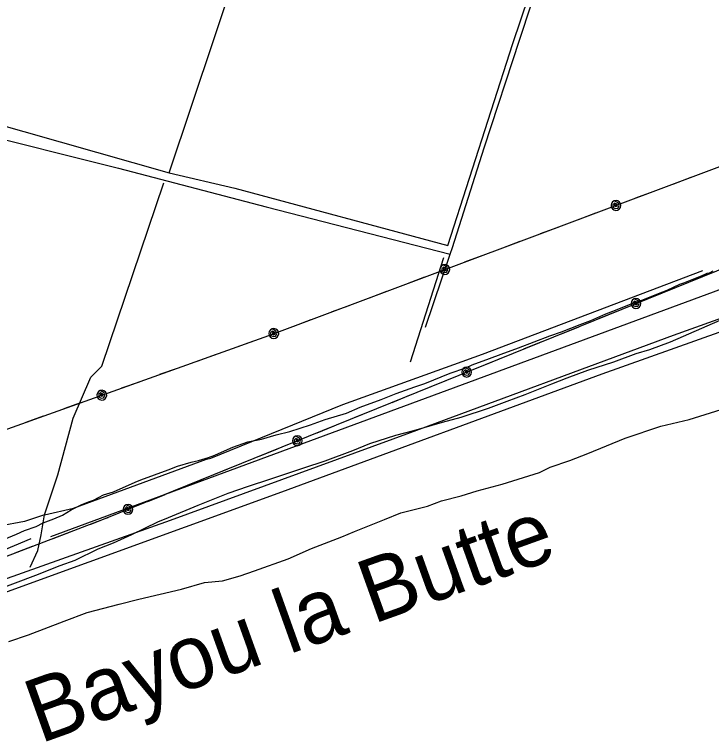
# Model space of a CAD drawing. Extents: x 3324104 to 3361979, y 612876 to 638273.
# Drawn here: x 3328836 to 3330110, y 634105 to 635433 of the extents above; entities that cross this region are included whole.
import ezdxf

# ---------------------------------------------------------------- set-up
doc = ezdxf.new("R2010")
doc.units = 0
for name, color, linetype in [('V-DTCH-CNTR', 7, 'Continuous'), ('V-RIVR-IDEN', 7, 'Continuous'), ('V-SITE-VEGE', 7, 'Continuous'), ('V-TOPO-SHOR', 7, 'Continuous'), ('V-UTIL-LINE', 7, 'Continuous')]:
    doc.layers.add(name, color=color, linetype=linetype)

msp = doc.modelspace()

# ---------------------------------------------------------------- linework, layer by layer
at = {"layer": 'V-DTCH-CNTR'}
for points in [[(3329587.4, 634861.9), (3329632.5, 634995.6), (3329636.4, 635007.3), (3329694.5, 635189.8), (3329759.8, 635388.2), (3329821.1, 635574.9), (3329849.9, 635654.9), (3329887.2, 635758.3), (3329941.9, 635928.6), (3330005.5, 636127), (3330078.5, 636347), (3330109.7, 636444.1)], [(3328384.4, 635326.3), (3328551.3, 635273.7), (3328748, 635221.8), (3329026.1, 635152.3), (3329296, 635081.6), (3329632.5, 634995.6)]]:
    msp.add_lwpolyline(points, dxfattribs=at)
at = {"layer": 'V-SITE-VEGE'}
for p, q in [((3330102, 634960.4), (3330106.5, 634961.5)), ((3330106.5, 634961.5), (3330113.4, 634964.8)), ((3330059.9, 634943), (3330087.2, 634953.9)), ((3330087.2, 634953.9), (3330091.7, 634956)), ((3330091.7, 634956), (3330102, 634960.4)), ((3330029.2, 634929.9), (3330052, 634940.8)), ((3330052, 634940.8), (3330059.9, 634943)), ((3329982.6, 634911.4), (3330013.3, 634923.4)), ((3330013.3, 634923.4), (3330029.2, 634929.9)), ((3329963.3, 634904.9), (3329982.6, 634911.4)), ((3329934.8, 634892.9), (3329963.3, 634904.9)), ((3329889.4, 634874.4), (3329916.7, 634886.4)), ((3329916.7, 634886.4), (3329934.8, 634892.9)), ((3329870, 634866.8), (3329889.4, 634874.4)), ((3330125.5, 634874.2), (3330034.5, 634834.9)), ((3329835.9, 634853.8), (3329870, 634866.8)), ((3329757.5, 634824.4), (3329814.3, 634846.2)), ((3329814.3, 634846.2), (3329835.9, 634853.8)), ((3330034.5, 634834.9), (3329997, 634820.8)), ((3329725.7, 634812.5), (3329757.5, 634824.4)), ((3329997, 634820.8), (3329972, 634813.2)), ((3329672.3, 634793), (3329704.1, 634804.9)), ((3329704.1, 634804.9), (3329725.7, 634812.5)), ((3329972, 634813.2), (3329931.1, 634798.1)), ((3329660.9, 634787.5), (3329672.3, 634793)), ((3329931.1, 634798.1), (3329883.4, 634783)), ((3329585.9, 634759.3), (3329632.5, 634777.8)), ((3329632.5, 634777.8), (3329660.9, 634787.5)), ((3329883.4, 634783), (3329845.9, 634768.8)), ((3329845.9, 634768.8), (3329817.5, 634758)), ((3329533.6, 634740.9), (3329567.7, 634752.8)), ((3329567.7, 634752.8), (3329585.9, 634759.3)), ((3329817.5, 634758), (3329768.6, 634738.4)), ((3329506.3, 634730), (3329533.6, 634740.9)), ((3329768.6, 634738.4), (3329735.7, 634726.5)), ((3329467.7, 634715.9), (3329506.3, 634730)), ((3329735.7, 634726.5), (3329701.6, 634713.4)), ((3329442.7, 634705), (3329467.7, 634715.9)), ((3329701.6, 634713.4), (3329651.6, 634697.3)), ((3330069.5, 634693.1), (3330137.9, 634714.7)), ((3329404, 634693.1), (3329442.7, 634705)), ((3329651.6, 634697.3), (3329617.5, 634687.6)), ((3329339.3, 634671.5), (3329376.8, 634683.4)), ((3329376.8, 634683.4), (3329404, 634693.1)), ((3329617.5, 634687.6), (3329565.3, 634672.6)), ((3330017.4, 634680.9), (3330069.5, 634693.1)), ((3329314.3, 634665.1), (3329339.3, 634671.5)), ((3329565.3, 634672.6), (3329532.4, 634664.1)), ((3329952.3, 634659.2), (3330017.4, 634680.9)), ((3329262.2, 634652.4), (3329287.1, 634657.7)), ((3329287.1, 634657.7), (3329314.3, 634665.1)), ((3329532.4, 634664.1), (3329484.7, 634649)), ((3329883.8, 634631.1), (3329952.3, 634659.2)), ((3329214.4, 634633.9), (3329234.9, 634642.6)), ((3329234.9, 634642.6), (3329262.2, 634652.4)), ((3329484.7, 634649), (3329454, 634635.9)), ((3329201.9, 634628.4), (3329214.4, 634633.9)), ((3329454, 634635.9), (3329402.9, 634617.5)), ((3329851.2, 634618.7), (3329883.8, 634631.1)), ((3329158.8, 634615.6), (3329172.4, 634618.7)), ((3329172.4, 634618.7), (3329190.5, 634624.1)), ((3329190.5, 634624.1), (3329201.9, 634628.4)), ((3329402.9, 634617.5), (3329364.3, 634604.5)), ((3329815.4, 634606.3), (3329851.2, 634618.7)), ((3329116.7, 634601.5), (3329133.8, 634608)), ((3329133.8, 634608), (3329158.8, 634615.6)), ((3329364.3, 634604.5), (3329301.8, 634584)), ((3329795.8, 634596.8), (3329815.4, 634606.3)), ((3329066.7, 634583.1), (3329116.7, 634601.5)), ((3329727.4, 634575.2), (3329795.8, 634596.8)), ((3329016.7, 634561.2), (3329056.5, 634578.7)), ((3329056.5, 634578.7), (3329066.7, 634583.1)), ((3329301.8, 634584), (3329263.2, 634571)), ((3329263.2, 634571), (3329225.7, 634558)), ((3329652.5, 634553.7), (3329681.8, 634562.9)), ((3329681.8, 634562.9), (3329727.4, 634575.2)), ((3328980.3, 634546), (3328998.5, 634555.9)), ((3328998.5, 634555.9), (3329016.7, 634561.2)), ((3329225.7, 634558), (3329171.1, 634536.3)), ((3329616.7, 634544.5), (3329652.5, 634553.7)), ((3328939.3, 634528.5), (3328957.6, 634537.3)), ((3328957.6, 634537.3), (3328971.2, 634542.7)), ((3328971.2, 634542.7), (3328980.3, 634546)), ((3329590.7, 634535.2), (3329616.7, 634544.5)), ((3328923.4, 634518.6), (3328939.3, 634528.5)), ((3329171.1, 634536.3), (3329116.5, 634513.4)), ((3329541.9, 634523), (3329590.7, 634535.2)), ((3328888.1, 634504.4), (3328907.4, 634512.1)), ((3328907.4, 634512.1), (3328923.4, 634518.6)), ((3329116.5, 634513.4), (3329097.2, 634505.8)), ((3329457.1, 634488.6), (3329512.5, 634510.4)), ((3329512.5, 634510.4), (3329541.9, 634523)), ((3328854, 634490.3), (3328875.6, 634497.9)), ((3328875.6, 634497.9), (3328888.1, 634504.4)), ((3329097.2, 634505.8), (3329049.4, 634482.8)), ((3328817.6, 634475), (3328839.2, 634483.7)), ((3328839.2, 634483.7), (3328854, 634490.3)), ((3329434.2, 634479.2), (3329457.1, 634488.6)), ((3329049.4, 634482.8), (3329016.4, 634467.4)), ((3329378.8, 634457.4), (3329434.2, 634479.2)), ((3329016.4, 634467.4), (3328988, 634456.6)), ((3329336.4, 634438.6), (3329378.8, 634457.4)), ((3328988, 634456.6), (3328945.8, 634435.8)), ((3328945.8, 634435.8), (3328918.6, 634426)), ((3329274.5, 634416.9), (3329336.4, 634438.6)), ((3328918.6, 634426), (3328874.2, 634408.6)), ((3329248.4, 634407.5), (3329274.5, 634416.9)), ((3328874.2, 634408.6), (3328799.2, 634380.4)), ((3329215.9, 634398.3), (3329248.4, 634407.5)), ((3329141.1, 634383.3), (3329183.4, 634395.6)), ((3329183.4, 634395.6), (3329215.9, 634398.3)), ((3329063, 634365), (3329141.1, 634383.3)), ((3329027.2, 634355.8), (3329063, 634365)), ((3328968.7, 634340.5), (3329027.2, 634355.8)), ((3328926.3, 634325), (3328968.7, 634340.5)), ((3328861.1, 634300.1), (3328926.3, 634325)), ((3328825.2, 634287.7), (3328861.1, 634300.1))]:
    msp.add_line(p, q, dxfattribs=at)
at = {"layer": 'V-TOPO-SHOR'}
for p, q in [((3329619.9, 634988.9), (3329559.4, 634798.1)), ((3328901.9, 634479.6), (3330182.8, 634952.3))]:
    msp.add_line(p, q, dxfattribs=at)
for points in [[(3328719, 635257), (3329118.7, 635144.1), (3329284.2, 635639.3), (3329346.7, 635811.8)], [(3329118.7, 635144.1), (3329238.4, 635116), (3329628, 635011.2), (3329747, 635380.5), (3329833.8, 635638.2)], [(3328864.4, 634423.7), (3328878.6, 634454.2), (3328884.6, 634482.6), (3328890.6, 634519.1), (3328914.8, 634592.1), (3328943.1, 634695.6), (3328975.4, 634770.7), (3328995.6, 634791), (3329108.6, 635125.9)], [(3330470.2, 635001), (3330039.8, 634846.8), (3329558.9, 634668.9), (3329120.3, 634508.6), (3328280.4, 634210.3), (3328198.2, 634177.8)], [(3328198.2, 634147.9), (3328619.4, 634305.7), (3329324.7, 634561.3), (3329910.3, 634776.8), (3330471.7, 634976.7)], [(3328890.6, 634519.1), (3328943.3, 634531.3), (3329186.6, 634621), (3329194.7, 634623), (3329435.9, 634720.8), (3329691.2, 634812.5), (3330094.6, 634965.3)], [(3328890.6, 634519.1), (3328854.2, 634506.8), (3328807.5, 634498.7), (3328744.7, 634494.5), (3328683.8, 634490.3), (3328645.3, 634490.3), (3328627, 634486.2), (3328604.7, 634478), (3328442.7, 634382.4), (3328396, 634366.1), (3328367.7, 634357.9), (3328298.7, 634374)], [(3328865.4, 634475.4), (3328670.8, 634394), (3328273.5, 634263.5), (3328253.2, 634267.5), (3328204.6, 634218.7)]]:
    msp.add_lwpolyline(points, dxfattribs=at)
at = {"layer": 'V-UTIL-LINE'}
for points in [[(3328227.8, 634463.7), (3329300.9, 634847.1), (3330385.9, 635252.9), (3331485.4, 635666)], [(3328282.2, 634237.8), (3329001.3, 634512.2), (3330417.9, 635085.8), (3331015.9, 635326.1), (3331572.4, 635432.1)], [(3330041.3, 635124), (3330073.1, 635135.9)], [(3329972, 635098.1), (3330003.8, 635110)], [(3329935.5, 635084.4), (3329933.1, 635086), (3329933.1, 635083.7), (3329935.4, 635082.2), (3329938, 635083.5), (3329937, 635086.8), (3329932.8, 635088.8), (3329929.8, 635085.8), (3329930.2, 635080.9), (3329934.2, 635078.8), (3329938.7, 635079.5), (3329941.1, 635083.6), (3329939.5, 635088.9), (3329932.3, 635092.8), (3329929.3, 635091), (3329927.3, 635088.1), (3329926.5, 635084.7), (3329927, 635081.2), (3329928.9, 635078.3), (3329931.7, 635076.2), (3329935.2, 635075.4), (3329938.6, 635076), (3329941.6, 635077.8), (3329943.7, 635080.7), (3329944.5, 635084.1), (3329943.9, 635087.6), (3329942, 635090.5), (3329939.2, 635092.6), (3329935.8, 635093.4), (3329932.3, 635092.8)], [(3329867.1, 635058.8), (3329898.9, 635070.7)], [(3329797.8, 635032.9), (3329829.6, 635044.8)], [(3329728.5, 635007), (3329760.3, 635018.9)], [(3329659.2, 634981.1), (3329691, 634993)], [(3329622.6, 634967.4), (3329620.3, 634969), (3329620.3, 634966.7), (3329622.6, 634965.2), (3329625.2, 634966.5), (3329624.1, 634969.8), (3329619.9, 634971.8), (3329616.9, 634968.8), (3329617.3, 634963.9), (3329621.4, 634961.8), (3329625.8, 634962.4), (3329628.2, 634966.6), (3329626.6, 634971.9), (3329619.5, 634975.8), (3329616.5, 634974), (3329614.4, 634971.1), (3329613.6, 634967.7), (3329614.2, 634964.2), (3329616.1, 634961.3), (3329618.9, 634959.2), (3329622.3, 634958.4), (3329625.8, 634959), (3329628.8, 634960.8), (3329630.8, 634963.7), (3329631.6, 634967.1), (3329631.1, 634970.5), (3329629.2, 634973.5), (3329626.4, 634975.6), (3329622.9, 634976.4), (3329619.5, 634975.8)], [(3329554.3, 634941.8), (3329586.1, 634953.7)], [(3330076.8, 634947.7), (3330108.3, 634960.4)], [(3329484.9, 634915.9), (3329516.8, 634927.8)], [(3330008.2, 634919.9), (3330039.7, 634932.7)], [(3329972, 634905.3), (3329969.6, 634906.8), (3329969.7, 634904.5), (3329972, 634903.1), (3329974.6, 634904.5), (3329973.5, 634907.7), (3329969.2, 634909.6), (3329966.3, 634906.5), (3329966.9, 634901.7), (3329971, 634899.7), (3329975.4, 634900.4), (3329977.7, 634904.7), (3329975.9, 634909.9), (3329968.7, 634913.6), (3329965.7, 634911.7), (3329963.8, 634908.8), (3329963, 634905.3), (3329963.7, 634901.9), (3329965.6, 634899), (3329968.5, 634897), (3329972, 634896.3), (3329975.4, 634896.9), (3329978.4, 634898.9), (3329980.3, 634901.8), (3329981, 634905.2), (3329980.4, 634908.6), (3329978.5, 634911.6), (3329975.6, 634913.6), (3329972.1, 634914.3), (3329968.7, 634913.6)], [(3329415.6, 634890), (3329447.5, 634901.9)], [(3329904.4, 634877.9), (3329935.9, 634890.6)], [(3329346.3, 634864), (3329378.2, 634876)], [(3329309.8, 634850.4), (3329307.4, 634852), (3329307.4, 634849.7), (3329309.7, 634848.2), (3329312.4, 634849.5), (3329311.3, 634852.7), (3329307.1, 634854.8), (3329304.1, 634851.8), (3329304.5, 634846.9), (3329308.6, 634844.8), (3329313, 634845.4), (3329315.4, 634849.6), (3329313.8, 634854.9), (3329306.6, 634858.8), (3329303.7, 634857), (3329301.6, 634854.1), (3329300.8, 634850.7), (3329301.4, 634847.2), (3329303.2, 634844.2), (3329306.1, 634842.2), (3329309.5, 634841.4), (3329313, 634841.9), (3329315.9, 634843.8), (3329318, 634846.6), (3329318.8, 634850.1), (3329318.2, 634853.5), (3329316.4, 634856.5), (3329313.5, 634858.6), (3329310.1, 634859.4), (3329306.6, 634858.8)], [(3329835.8, 634850.1), (3329867.3, 634862.9)], [(3329241.1, 634825.7), (3329273.1, 634837.1)], [(3329767.2, 634822.3), (3329798.7, 634835.1)], [(3329171.4, 634800.8), (3329203.4, 634812.2)], [(3329698.6, 634794.5), (3329730.1, 634807.3)], [(3329662.5, 634779.9), (3329660.1, 634781.5), (3329660.1, 634779.2), (3329662.5, 634777.7), (3329665, 634779.1), (3329663.9, 634782.3), (3329659.6, 634784.2), (3329656.7, 634781.1), (3329657.3, 634776.3), (3329661.4, 634774.3), (3329665.8, 634775.1), (3329668.1, 634779.3), (3329666.3, 634784.5), (3329659.1, 634788.2), (3329656.2, 634786.3), (3329654.2, 634783.4), (3329653.5, 634780), (3329654.1, 634776.5), (3329656, 634773.6), (3329659, 634771.6), (3329662.4, 634770.9), (3329665.8, 634771.6), (3329668.8, 634773.5), (3329670.8, 634776.4), (3329671.5, 634779.8), (3329670.8, 634783.3), (3329668.9, 634786.2), (3329666, 634788.2), (3329662.5, 634788.9), (3329659.1, 634788.2)], [(3329101.7, 634775.9), (3329133.7, 634787.3)], [(3329032, 634751), (3329064.1, 634762.4)], [(3329594.8, 634752.5), (3329626.3, 634765.3)], [(3328995.3, 634737.9), (3328993, 634739.6), (3328992.9, 634737.2), (3328995.2, 634735.7), (3328997.9, 634737), (3328996.9, 634740.2), (3328992.7, 634742.3), (3328989.6, 634739.4), (3328990, 634734.5), (3328994, 634732.4), (3328998.4, 634732.9), (3329000.9, 634737), (3328999.4, 634742.3), (3328992.3, 634746.4), (3328989.3, 634744.6), (3328987.2, 634741.7), (3328986.3, 634738.3), (3328986.8, 634734.9), (3328988.6, 634731.9), (3328991.5, 634729.8), (3328994.9, 634728.9), (3328998.3, 634729.4), (3329001.4, 634731.2), (3329003.4, 634734), (3329004.3, 634737.4), (3329003.8, 634740.9), (3329002, 634743.9), (3328999.2, 634746), (3328995.8, 634746.9), (3328992.3, 634746.4)], [(3329526.2, 634724.7), (3329557.7, 634737.5)], [(3328926.6, 634713.3), (3328958.6, 634724.8)], [(3329457.6, 634697), (3329489.1, 634709.7)], [(3328856.9, 634688.4), (3328888.9, 634699.9)], [(3329389, 634669.2), (3329420.5, 634681.9)], [(3329352.9, 634654.5), (3329350.5, 634656.1), (3329350.5, 634653.8), (3329352.9, 634652.4), (3329355.5, 634653.7), (3329354.3, 634656.9), (3329350.1, 634658.9), (3329347.1, 634655.8), (3329347.7, 634650.9), (3329351.8, 634649), (3329356.2, 634649.7), (3329358.5, 634653.9), (3329356.8, 634659.2), (3329349.5, 634662.9), (3329346.6, 634661), (3329344.6, 634658.1), (3329343.9, 634654.6), (3329344.5, 634651.2), (3329346.5, 634648.2), (3329349.4, 634646.3), (3329352.8, 634645.5), (3329356.3, 634646.2), (3329359.2, 634648.1), (3329361.2, 634651), (3329361.9, 634654.5), (3329361.2, 634657.9), (3329359.3, 634660.9), (3329356.4, 634662.8), (3329353, 634663.5), (3329349.5, 634662.9)], [(3329285.2, 634627.1), (3329316.7, 634639.9)], [(3329216.6, 634599.4), (3329248.1, 634612.1)], [(3329148, 634571.6), (3329179.6, 634584.4)], [(3329079.5, 634543.8), (3329111, 634556.6)], [(3329043.3, 634529.2), (3329040.9, 634530.8), (3329041, 634528.4), (3329043.3, 634527), (3329045.9, 634528.4), (3329044.8, 634531.6), (3329040.5, 634533.5), (3329037.6, 634530.4), (3329038.1, 634525.6), (3329042.2, 634523.6), (3329046.6, 634524.3), (3329048.9, 634528.6), (3329047.2, 634533.8), (3329039.9, 634537.5), (3329037, 634535.6), (3329035, 634532.7), (3329034.3, 634529.3), (3329035, 634525.8), (3329036.9, 634522.9), (3329039.8, 634520.9), (3329043.2, 634520.2), (3329046.7, 634520.8), (3329049.6, 634522.8), (3329051.6, 634525.7), (3329052.3, 634529.1), (3329051.6, 634532.6), (3329049.7, 634535.5), (3329046.8, 634537.5), (3329043.4, 634538.2), (3329039.9, 634537.5)], [(3328975.4, 634502.3), (3329001.3, 634512.2), (3329007.2, 634514.5)], [(3328906.3, 634475.9), (3328938.1, 634488)], [(3328837.2, 634449.5), (3328868.9, 634461.7)]]:
    msp.add_lwpolyline(points, dxfattribs=at)

# ---------------------------------------------------------------- texts
at = {"layer": 'V-RIVR-IDEN'}
msp.add_text('Bayou la Butte', height=116, rotation=19.7369, dxfattribs=at).set_placement((3328882.4, 634100.8))

doc.saveas('drawing.dxf')
